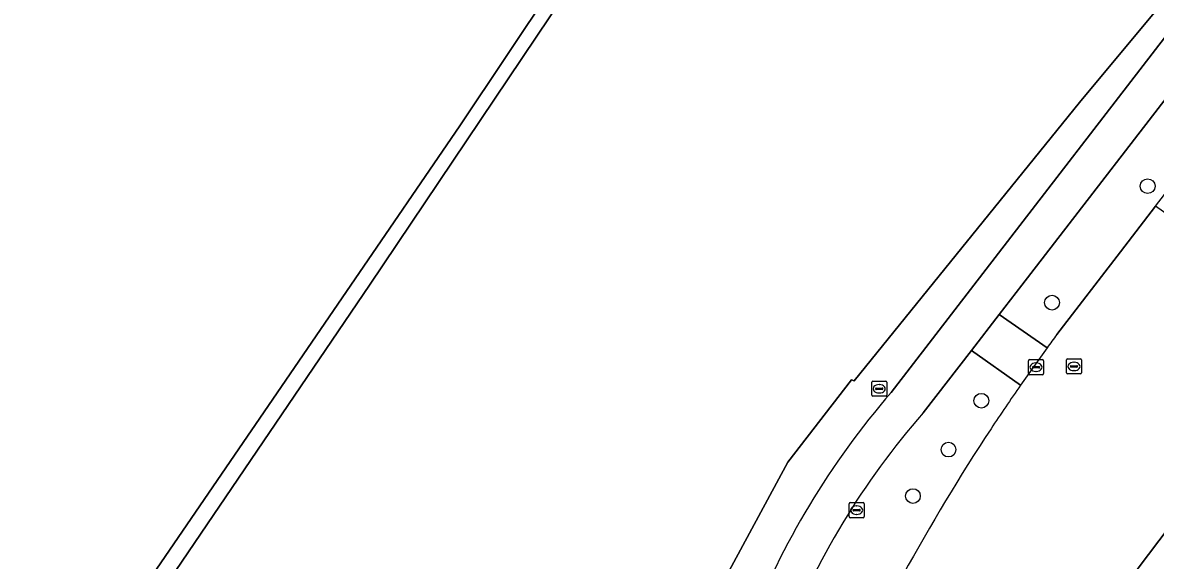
# Model space of a CAD drawing. Extents: x 156141 to 158132, y 385651 to 388333.
# Drawn here: x 156323 to 156398, y 386731.8 to 386767.4 of the extents above; entities that cross this region are included whole.
import ezdxf

# ---------------------------------------------------------------- set-up
doc = ezdxf.new("R2010")
doc.units = 0
for name, color, linetype in [('IMGEO_Berm_groen', 7, 'Continuous'), ('IMGEO_Boom', 7, 'Continuous'), ('IMGEO_Brandkraan', 7, 'Continuous'), ('IMGEO_Fietspad_gesloten', 7, 'Continuous'), ('IMGEO_Gemengd_bos', 7, 'Continuous'), ('IMGEO_Greppel_droge_sloot', 7, 'Continuous'), ('IMGEO_Kolk', 7, 'Continuous'), ('IMGEO_Loofbos', 7, 'Continuous'), ('IMGEO_Rijbaan_lokaal_gesloten', 7, 'Continuous'), ('IMGEO_Rioolput', 7, 'Continuous'), ('IMGEO_Voetpad_open', 7, 'Continuous')]:
    doc.layers.add(name, color=color, linetype=linetype)

msp = doc.modelspace()

# ---------------------------------------------------------------- linework, layer by layer
at = {"layer": 'IMGEO_Berm_groen'}
for points in [[(156401.278, 386765.734), (156389.121, 386750), (156387.625, 386748.063), (156390.787, 386745.846)], [(156391.441, 386746.74), (156395.652, 386752.2), (156397.978, 386755.226), (156399.984, 386757.836)], [(156389.04, 386743.387), (156385.787, 386745.684), (156382.584, 386741.539)]]:
    msp.add_lwpolyline(points, dxfattribs=at)
for centre, radius, start, end in [((156479.687, 386681.498), 109.745, 143.52375, 144.10205), ((156518.113, 386653.68), 157.185, 145.20012, 146.47371), ((156421.244, 386707.695), 51.382, 138.80033, 158.92742), ((156505.686, 386662.454), 141.98, 146.6557, 155.75259)]:
    msp.add_arc(centre, radius, start, end, dxfattribs=at)
at = {"layer": 'IMGEO_Boom'}
for centre in [(156397.448, 386756.545), (156391.117, 386748.839), (156386.441, 386742.349), (156384.263, 386739.116), (156381.91, 386736.041)]:
    msp.add_circle(centre, 0.489, dxfattribs=at)
at = {"layer": 'IMGEO_Brandkraan'}
for p, q in [((156379.179, 386742.715), (156379.179, 386743.567)), ((156379.254, 386743.641), (156380.106, 386743.641)), ((156379.667, 386743.421), (156379.692, 386743.421)), ((156380.18, 386743.567), (156380.18, 386742.715)), ((156380.106, 386742.641), (156379.254, 386742.641)), ((156379.438, 386743.135), (156379.438, 386743.147)), ((156379.876, 386743.098), (156379.478, 386743.098)), ((156379.481, 386743.184), (156379.879, 386743.184)), ((156379.69, 386742.861), (156379.665, 386742.861)), ((156379.922, 386743.147), (156379.922, 386743.135))]:
    msp.add_line(p, q, dxfattribs=at)
for points in [[(156379.179, 386742.715), (156379.179, 386743.567)], [(156379.254, 386743.641), (156380.106, 386743.641)], [(156380.18, 386743.567), (156380.18, 386742.715)], [(156380.106, 386742.641), (156379.254, 386742.641)]]:
    msp.add_lwpolyline(points, dxfattribs=at)
for centre, radius, start, end in [((156379.256, 386743.565), 0.0765, 91.55205, 178.44795), ((156379.256, 386743.565), 0.0765, 91.55205, 178.44795), ((156380.104, 386743.565), 0.0765, 1.55205, 88.44795), ((156380.104, 386743.565), 0.0765, 1.55205, 88.44795), ((156379.256, 386742.717), 0.0765, 181.55205, 268.44795), ((156379.256, 386742.717), 0.0765, 181.55205, 268.44795), ((156379.478, 386743.144), 0.0403, 85.87752, 175.75265), ((156379.475, 386743.134), 0.0366, 178.93798, 274.71019), ((156379.879, 386743.141), 0.043, 264.86636, 352.45326), ((156379.883, 386743.146), 0.0386, 1.73085, 96.63898), ((156380.104, 386742.717), 0.0765, 271.55205, 358.44795), ((156380.104, 386742.717), 0.0765, 271.55205, 358.44795)]:
    msp.add_arc(centre, radius, start, end, dxfattribs=at)
for centre, major_axis, ratio, start_param, end_param in [((156379.666, 386743.141), (-0.387, 0.002), 0.722429, 4.712389, 7.853982), ((156379.691, 386743.141), (-0.39, 0.002), 0.717154, 1.570796, 4.712389)]:
    msp.add_ellipse(centre, major_axis=major_axis, ratio=ratio, start_param=start_param, end_param=end_param, dxfattribs=at)
at = {"layer": 'IMGEO_Fietspad_gesloten'}
for points in [[(156408.132, 386777.795), (156399.383, 386767.424), (156385.942, 386750), (156380.468, 386742.904)], [(156382.584, 386741.539), (156385.787, 386745.684), (156387.625, 386748.063), (156389.121, 386750), (156401.278, 386765.734)], [(156400.371, 386735.978), (156396.753, 386731.194), (156396.507, 386730.859), (156393.187, 386726.335), (156395.211, 386724.887), (156395.288, 386725), (156399.182, 386730.402)]]:
    msp.add_lwpolyline(points, dxfattribs=at)
for centre, radius, start, end in [((156421.213, 386707.667), 53.869, 139.14582, 158.7941), ((156421.244, 386707.695), 51.382, 138.80033, 158.92742)]:
    msp.add_arc(centre, radius, start, end, dxfattribs=at)
at = {"layer": 'IMGEO_Gemengd_bos'}
msp.add_lwpolyline([(156318.363, 386711.568), (156344.69, 386750), (156351.912, 386760.543), (156376.499, 386797.329), (156411.251, 386850.475)], dxfattribs=at)
at = {"layer": 'IMGEO_Greppel_droge_sloot'}
msp.add_lwpolyline([(156411.251, 386850.475), (156376.499, 386797.329), (156351.912, 386760.543), (156344.69, 386750), (156318.363, 386711.568), (156317.512, 386710.326), (156317.967, 386709.844), (156318.364, 386709.423), (156319.44, 386711.006), (156345.942, 386750), (156383.603, 386806.033), (156411.901, 386849.597), (156411.958, 386849.685), (156411.615, 386850.068)], close=True, dxfattribs=at)
at = {"layer": 'IMGEO_Kolk'}
for p, q in [((156389.557, 386744.143), (156389.557, 386744.995)), ((156389.632, 386745.069), (156390.484, 386745.069)), ((156390.045, 386744.849), (156390.07, 386744.849)), ((156390.558, 386744.995), (156390.558, 386744.143)), ((156390.484, 386744.069), (156389.632, 386744.069)), ((156389.816, 386744.563), (156389.816, 386744.575)), ((156390.254, 386744.526), (156389.856, 386744.526)), ((156389.859, 386744.612), (156390.257, 386744.612)), ((156390.068, 386744.289), (156390.043, 386744.289)), ((156390.3, 386744.575), (156390.3, 386744.563))]:
    msp.add_line(p, q, dxfattribs=at)
for points in [[(156389.557, 386744.143), (156389.557, 386744.995)], [(156389.632, 386745.069), (156390.484, 386745.069)], [(156390.558, 386744.995), (156390.558, 386744.143)], [(156390.484, 386744.069), (156389.632, 386744.069)]]:
    msp.add_lwpolyline(points, dxfattribs=at)
for centre, radius, start, end in [((156389.634, 386744.993), 0.0765, 91.55205, 178.44795), ((156389.634, 386744.993), 0.0765, 91.55205, 178.44795), ((156390.482, 386744.993), 0.0765, 1.55205, 88.44795), ((156390.482, 386744.993), 0.0765, 1.55205, 88.44795), ((156389.634, 386744.145), 0.0765, 181.55205, 268.44795), ((156389.634, 386744.145), 0.0765, 181.55205, 268.44795), ((156389.856, 386744.572), 0.0403, 85.87752, 175.75265), ((156389.853, 386744.562), 0.0366, 178.93798, 274.71019), ((156390.257, 386744.569), 0.043, 264.86636, 352.45326), ((156390.261, 386744.574), 0.0386, 1.73085, 96.63898), ((156390.482, 386744.145), 0.0765, 271.55205, 358.44795), ((156390.482, 386744.145), 0.0765, 271.55205, 358.44795)]:
    msp.add_arc(centre, radius, start, end, dxfattribs=at)
for centre, major_axis, ratio, start_param, end_param in [((156390.044, 386744.569), (-0.387, 0.002), 0.722429, 4.712389, 7.853982), ((156390.069, 386744.569), (-0.39, 0.002), 0.717154, 1.570796, 4.712389)]:
    msp.add_ellipse(centre, major_axis=major_axis, ratio=ratio, start_param=start_param, end_param=end_param, dxfattribs=at)
at = {"layer": 'IMGEO_Loofbos'}
msp.add_lwpolyline([(156373.627, 386738.284), (156377.846, 386743.729), (156378.025, 386743.673), (156392.935, 386762.089), (156409.337, 386781.78), (156423.12, 386797.547), (156438.936, 386814.747), (156453.514, 386829.977), (156432.819, 386847.005), (156425.59, 386841.259), (156421.139, 386837.721), (156419.963, 386839.201), (156416.851, 386843.116), (156414.088, 386846.592), (156411.901, 386849.597), (156383.603, 386806.033), (156345.942, 386750), (156319.44, 386711.006), (156328.204, 386706.015), (156336.412, 386700.768), (156340.458, 386698.073), (156352.908, 386693.536), (156356.441, 386698.274), (156368.107, 386728.082)], close=True, dxfattribs=at)
for points in [[(156453.514, 386829.977), (156438.936, 386814.747), (156423.12, 386797.547), (156409.337, 386781.78), (156392.935, 386762.089), (156378.025, 386743.673), (156377.846, 386743.729), (156373.627, 386738.284), (156368.107, 386728.082), (156356.441, 386698.274), (156352.908, 386693.536), (156340.458, 386698.073), (156336.412, 386700.768), (156328.204, 386706.015), (156319.44, 386711.006), (156318.364, 386709.423), (156319.754, 386708.223), (156333.91, 386700.028), (156352.633, 386690.072), (156357.465, 386688.104), (156360.143, 386687.587), (156361.044, 386687.413), (156364.735, 386706.911)], [(156380.468, 386742.904), (156385.942, 386750), (156399.383, 386767.424), (156408.132, 386777.795)]]:
    msp.add_lwpolyline(points, dxfattribs=at)
msp.add_arc((156421.213, 386707.667), 53.869, 139.14582, 158.7941, dxfattribs=at)
at = {"layer": 'IMGEO_Rijbaan_lokaal_gesloten'}
for points in [[(156402.656, 386750), (156403.046, 386750.724), (156403.399, 386751.392), (156397.978, 386755.226), (156395.652, 386752.2), (156391.441, 386746.74)], [(156396.507, 386730.859), (156396.753, 386731.194), (156400.371, 386735.978), (156403.516, 386739.803), (156403.709, 386740.043)]]:
    msp.add_lwpolyline(points, dxfattribs=at)
for centre, radius, start, end in [((156479.687, 386681.498), 109.745, 143.52375, 144.10205), ((156518.236, 386653.45), 157.418, 144.0591, 145.15701), ((156518.113, 386653.68), 157.185, 145.20012, 146.47371), ((156505.686, 386662.454), 141.98, 146.6557, 155.75259)]:
    msp.add_arc(centre, radius, start, end, dxfattribs=at)
at = {"layer": 'IMGEO_Rioolput'}
for p, q in [((156392.071, 386744.193), (156392.071, 386745.045)), ((156392.146, 386745.119), (156392.998, 386745.119)), ((156392.559, 386744.899), (156392.584, 386744.899)), ((156393.072, 386745.045), (156393.072, 386744.193)), ((156392.998, 386744.119), (156392.146, 386744.119)), ((156392.33, 386744.613), (156392.33, 386744.625)), ((156392.768, 386744.576), (156392.37, 386744.576)), ((156392.373, 386744.662), (156392.771, 386744.662)), ((156392.582, 386744.339), (156392.557, 386744.339)), ((156392.814, 386744.625), (156392.814, 386744.613)), ((156377.681, 386734.682), (156377.681, 386735.534)), ((156377.756, 386735.608), (156378.608, 386735.608)), ((156377.94, 386735.102), (156377.94, 386735.114)), ((156378.378, 386735.065), (156377.98, 386735.065)), ((156377.983, 386735.151), (156378.381, 386735.151)), ((156378.169, 386735.388), (156378.194, 386735.388)), ((156378.424, 386735.114), (156378.424, 386735.102)), ((156378.682, 386735.534), (156378.682, 386734.682)), ((156378.608, 386734.608), (156377.756, 386734.608)), ((156378.192, 386734.828), (156378.167, 386734.828))]:
    msp.add_line(p, q, dxfattribs=at)
for points in [[(156392.071, 386744.193), (156392.071, 386745.045)], [(156392.146, 386745.119), (156392.998, 386745.119)], [(156393.072, 386745.045), (156393.072, 386744.193)], [(156392.998, 386744.119), (156392.146, 386744.119)], [(156377.681, 386734.682), (156377.681, 386735.534)], [(156377.756, 386735.608), (156378.608, 386735.608)], [(156378.682, 386735.534), (156378.682, 386734.682)], [(156378.608, 386734.608), (156377.756, 386734.608)]]:
    msp.add_lwpolyline(points, dxfattribs=at)
for centre, radius, start, end in [((156392.148, 386745.043), 0.0765, 91.55205, 178.44795), ((156392.148, 386745.043), 0.0765, 91.55205, 178.44795), ((156392.996, 386745.043), 0.0765, 1.55205, 88.44795), ((156392.996, 386745.043), 0.0765, 1.55205, 88.44795), ((156392.148, 386744.195), 0.0765, 181.55205, 268.44795), ((156392.148, 386744.195), 0.0765, 181.55205, 268.44795), ((156392.37, 386744.622), 0.0403, 85.87752, 175.75265), ((156392.367, 386744.612), 0.0366, 178.93798, 274.71019), ((156392.771, 386744.619), 0.043, 264.86636, 352.45326), ((156392.775, 386744.624), 0.0386, 1.73085, 96.63898), ((156392.996, 386744.195), 0.0765, 271.55205, 358.44795), ((156392.996, 386744.195), 0.0765, 271.55205, 358.44795), ((156377.758, 386735.532), 0.0765, 91.55205, 178.44795), ((156377.758, 386735.532), 0.0765, 91.55205, 178.44795), ((156377.98, 386735.111), 0.0403, 85.87752, 175.75265), ((156377.977, 386735.101), 0.0366, 178.93798, 274.71019), ((156378.381, 386735.108), 0.043, 264.86636, 352.45326), ((156378.385, 386735.113), 0.0386, 1.73085, 96.63898), ((156378.606, 386735.532), 0.0765, 1.55205, 88.44795), ((156378.606, 386735.532), 0.0765, 1.55205, 88.44795), ((156377.758, 386734.684), 0.0765, 181.55205, 268.44795), ((156377.758, 386734.684), 0.0765, 181.55205, 268.44795), ((156378.606, 386734.684), 0.0765, 271.55205, 358.44795), ((156378.606, 386734.684), 0.0765, 271.55205, 358.44795)]:
    msp.add_arc(centre, radius, start, end, dxfattribs=at)
for centre, major_axis, ratio, start_param, end_param in [((156392.558, 386744.619), (-0.387, 0.002), 0.722429, 4.712389, 7.853982), ((156392.583, 386744.619), (-0.39, 0.002), 0.717154, 1.570796, 4.712389), ((156378.168, 386735.108), (-0.387, 0.002), 0.722429, 4.712389, 7.853982), ((156378.193, 386735.108), (-0.39, 0.002), 0.717154, 1.570796, 4.712389)]:
    msp.add_ellipse(centre, major_axis=major_axis, ratio=ratio, start_param=start_param, end_param=end_param, dxfattribs=at)
at = {"layer": 'IMGEO_Voetpad_open'}
msp.add_lwpolyline([(156390.787, 386745.846), (156387.625, 386748.063), (156385.787, 386745.684), (156389.04, 386743.387)], dxfattribs=at)
msp.add_arc((156518.236, 386653.45), 157.418, 144.0591, 145.15701, dxfattribs=at)

doc.saveas('drawing.dxf')
